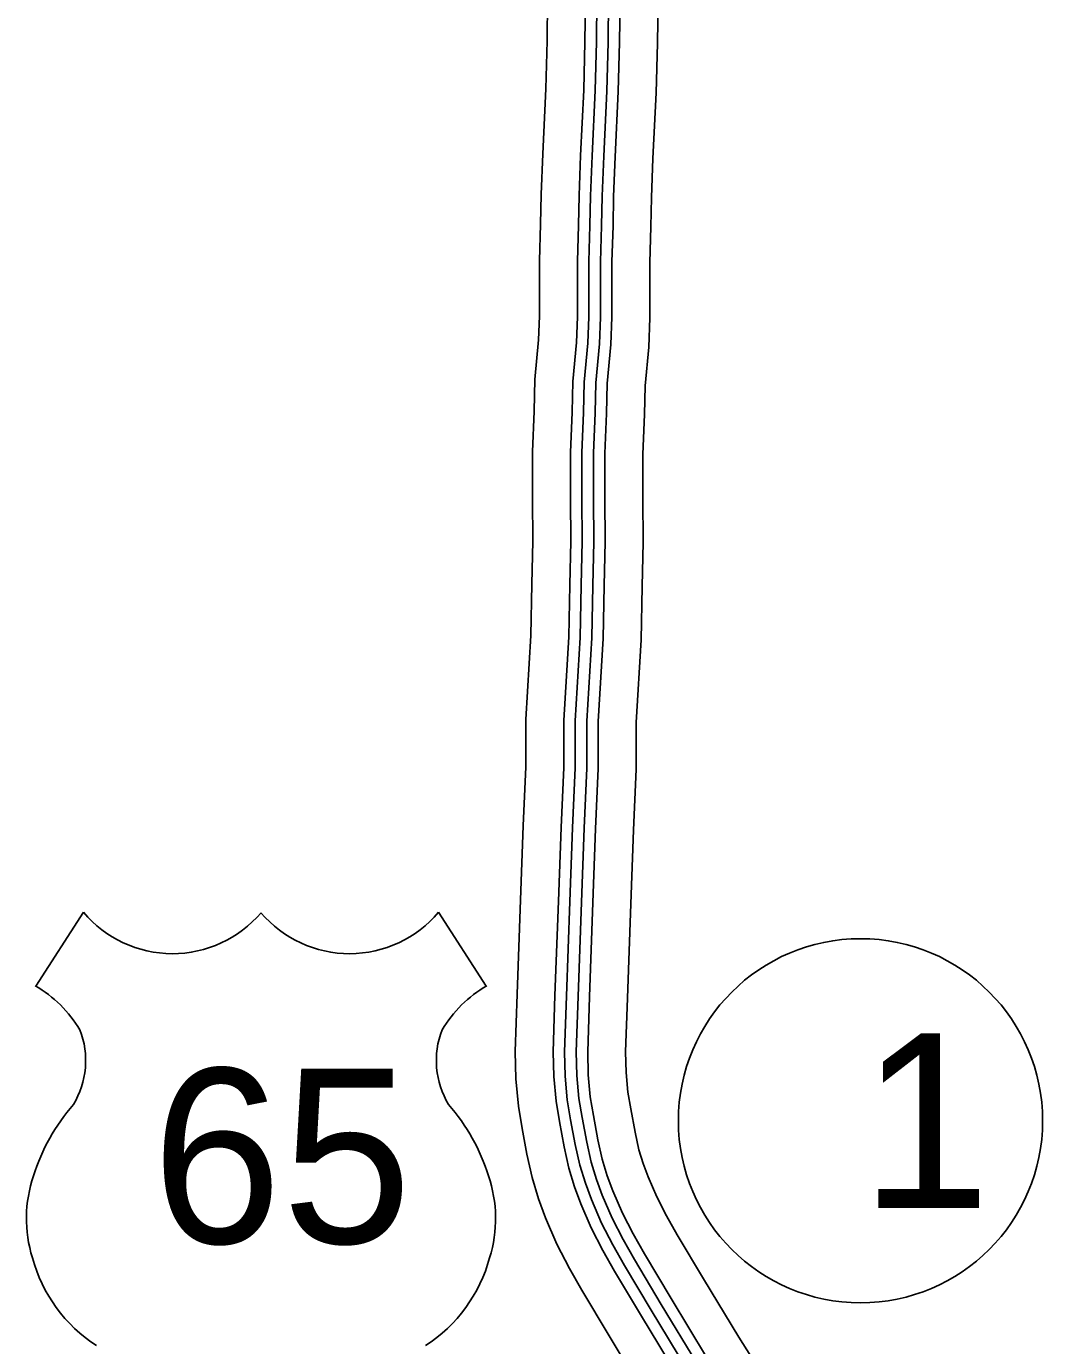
# Model space of a CAD drawing. Extents: x -83719 to 153526, y -11835 to 11446.
# Drawn here: x 11367.3 to 11490, y 515.5 to 675 of the extents above; entities that cross this region are included whole.
import ezdxf

# ---------------------------------------------------------------- set-up
doc = ezdxf.new("R2010")
doc.units = 0
for name, color, linetype in [('Level 15', 7, 'Continuous'), ('Level 22', 7, 'Continuous'), ('Level 27', 7, 'Continuous'), ('Level 59', 7, 'Continuous')]:
    doc.layers.add(name, color=color, linetype=linetype)

msp = doc.modelspace()

# ---------------------------------------------------------------- linework, layer by layer
at = {"layer": 'Level 15'}
for points in [[(11430.24, 678.13), (11430.17, 673.19), (11430.03, 667.41), (11429.65, 659.57), (11429.47, 654.64), (11429.4, 651.06), (11429.26, 646.63), (11429.26, 643.62), (11429.26, 639.94), (11429.16, 637.06), (11428.7, 632.29), (11428.63, 628.47), (11428.41, 623.54), (11428.41, 617.9), (11428.45, 612.73), (11428.34, 607.55), (11428.21, 601.36), (11427.6, 591.21), (11427.6, 585.48), (11427.29, 578.33), (11426.97, 569.4), (11426.55, 557.98), (11426.33, 551.06), (11426.41, 547.77), (11426.71, 544.47), (11427.15, 541.78), (11427.75, 538.65), (11428.36, 535.83), (11429.15, 533.26), (11429.99, 530.98), (11431.37, 527.77), (11432.89, 524.85), (11434.37, 522.23), (11437.66, 516.72), (11442, 509.53)], [(11434.82, 678.17), (11434.75, 673.1), (11434.62, 667.24), (11434.23, 659.37), (11434.05, 654.51), (11433.98, 650.95), (11433.84, 646.55), (11433.84, 643.62), (11433.84, 639.86), (11433.74, 636.76), (11433.28, 632.02), (11433.21, 628.32), (11432.99, 623.44), (11432.99, 617.91), (11433.03, 612.7), (11432.92, 607.45), (11432.79, 601.17), (11432.19, 591.07), (11432.19, 585.38), (11431.87, 578.15), (11431.55, 569.23), (11431.13, 557.82), (11430.92, 551.04), (11430.99, 548.03), (11431.26, 545.05), (11431.67, 542.59), (11432.24, 539.56), (11432.8, 536.99), (11433.49, 534.72), (11434.25, 532.68), (11435.51, 529.74), (11436.92, 527.03), (11438.33, 524.53), (11441.59, 519.08), (11445.9, 511.94)], [(11438.99, 678.2), (11438.92, 673.03), (11438.78, 667.09), (11438.39, 659.19), (11438.22, 654.39), (11438.15, 650.84), (11438.01, 646.49), (11438.01, 643.62), (11438.01, 639.8), (11437.9, 636.49), (11437.44, 631.78), (11437.37, 628.19), (11437.16, 623.35), (11437.16, 617.93), (11437.2, 612.67), (11437.09, 607.37), (11436.95, 601), (11436.35, 590.95), (11436.35, 585.29), (11436.03, 577.98), (11435.72, 569.08), (11435.3, 557.68), (11435.09, 551.03), (11435.15, 548.26), (11435.39, 545.58), (11435.77, 543.32), (11436.32, 540.4), (11436.84, 538.04), (11437.44, 536.06), (11438.12, 534.23), (11439.28, 531.52), (11440.58, 529.02), (11441.94, 526.63), (11445.16, 521.22), (11449.45, 514.12)], [(11443.58, 678.24), (11443.5, 672.94), (11443.36, 666.92), (11442.97, 659), (11442.8, 654.26), (11442.73, 650.72), (11442.59, 646.41), (11442.59, 643.62), (11442.59, 639.72), (11442.47, 636.19), (11442.02, 631.52), (11441.95, 628.05), (11441.74, 623.25), (11441.74, 617.94), (11441.78, 612.64), (11441.67, 607.27), (11441.53, 600.82), (11440.94, 590.81), (11440.94, 585.19), (11440.61, 577.8), (11440.3, 568.91), (11439.88, 557.52), (11439.67, 551.01), (11439.73, 548.52), (11439.94, 546.16), (11440.28, 544.13), (11440.82, 541.31), (11441.28, 539.2), (11441.79, 537.52), (11442.38, 535.93), (11443.43, 533.49), (11444.61, 531.21), (11445.9, 528.93), (11449.09, 523.58), (11453.35, 516.53), (11455.74, 512.74)]]:
    msp.add_lwpolyline(points, dxfattribs=at)
at = {"layer": 'Level 22'}
for p, q in [((11374.17, 567.9), (11368.4, 558.97)), ((11417.07, 567.9), (11422.84, 558.97))]:
    msp.add_line(p, q, dxfattribs=at)
for centre, radius, start, end in [((11384.92, 576.93), 14.04, 220.075, 319.6701), ((11406.32, 576.93), 14.04, 220.3299, 319.925), ((11360.86, 546.02), 14.99, 30.7809, 59.9883), ((11430.38, 546.02), 14.99, 120.0117, 149.2191), ((11364.16, 549.97), 10.28, 328.8105, 21.2108), ((11427.08, 549.97), 10.28, 158.7892, 211.1895), ((11391.03, 528.91), 23.97, 138.9565, 162.6913), ((11400.21, 528.91), 23.97, 17.3087, 41.0435), ((11383.12, 530.88), 15.84, 160.9576, 197.3819), ((11408.12, 530.88), 15.84, 342.6181, 19.0424), ((11385.7, 530.92), 18.33, 195.1074, 237.1312), ((11405.54, 530.92), 18.33, 302.8688, 344.8926)]:
    msp.add_arc(centre, radius, start, end, dxfattribs=at)
at = {"layer": 'Level 27'}
msp.add_circle((11468.04, 542.7), 22, dxfattribs=at)
at = {"layer": 'Level 59'}
for points in [[(11436.2, 678.18), (11436.13, 673.08), (11435.99, 667.19), (11435.61, 659.31), (11435.43, 654.47), (11435.36, 650.91), (11435.22, 646.53), (11435.22, 643.62), (11435.22, 639.84), (11435.11, 636.67), (11434.65, 631.94), (11434.58, 628.28), (11434.37, 623.41), (11434.37, 617.92), (11434.41, 612.69), (11434.3, 607.43), (11434.16, 601.12), (11433.56, 591.03), (11433.56, 585.35), (11433.25, 578.09), (11432.93, 569.18), (11432.51, 557.77), (11432.3, 551.04), (11432.37, 548.1), (11432.62, 545.22), (11433.02, 542.83), (11433.59, 539.84), (11434.14, 537.34), (11434.8, 535.16), (11435.53, 533.19), (11436.76, 530.33), (11438.13, 527.69), (11439.53, 525.22), (11442.77, 519.79), (11447.08, 512.66)], [(11437.61, 678.19), (11437.54, 673.05), (11437.4, 667.14), (11437.02, 659.25), (11436.84, 654.43), (11436.77, 650.87), (11436.63, 646.51), (11436.63, 643.62), (11436.63, 639.82), (11436.52, 636.58), (11436.07, 631.86), (11436, 628.24), (11435.78, 623.38), (11435.78, 617.92), (11435.82, 612.68), (11435.71, 607.4), (11435.57, 601.06), (11434.97, 590.99), (11434.97, 585.32), (11434.66, 578.04), (11434.34, 569.13), (11433.92, 557.72), (11433.71, 551.03), (11433.78, 548.18), (11434.02, 545.4), (11434.41, 543.08), (11434.97, 540.12), (11435.5, 537.69), (11436.14, 535.62), (11436.84, 533.71), (11438.04, 530.93), (11439.37, 528.36), (11440.75, 525.93), (11443.98, 520.51), (11448.28, 513.4)]]:
    msp.add_lwpolyline(points, dxfattribs=at)

# ---------------------------------------------------------------- texts
at = {"layer": 'Level 22'}
msp.add_text('65', height=21.12, dxfattribs=at).set_placement((11382.43, 527.89))
at = {"layer": 'Level 27'}
msp.add_text('1', height=21.12, dxfattribs=at).set_placement((11468.04, 532.14))

doc.saveas('drawing.dxf')
